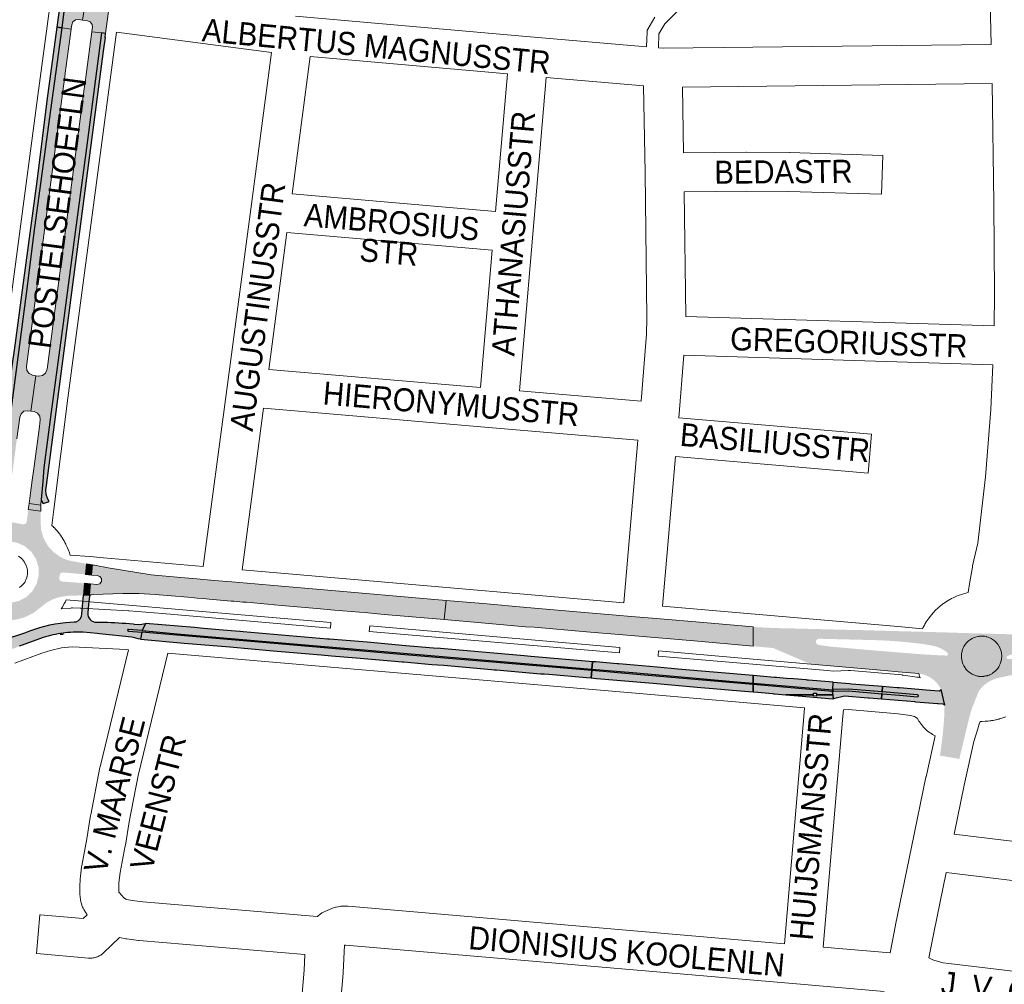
# Paper-space layout 'Layout1' of a CAD drawing. Header units: metres. Extents: x 123097 to 144122, y 392739 to 407589.
# Tile 260 of 510: x 132163 to 132492, y 397422 to 397744. Entities that reach past the tile are written whole.
import ezdxf
from ezdxf.enums import TextEntityAlignment as Align

# ---------------------------------------------------------------- set-up
doc = ezdxf.new("R2010")
doc.units = ezdxf.units.M
doc.header["$MEASUREMENT"] = 0
for name, color, linetype, lineweight in [('gs-anno-wegen algemeen tekst', 7, 'Continuous', 0), ('gs-knt-aanvullende hoofdweg', 7, 'Continuous', 0), ('gs-knt-paden', 7, 'Continuous', 0), ('gs-knt-wegen algemeen', 7, 'Continuous', 0), ('ir-ARC-asfalt-hoofdwegen-te inspecteren', 5, 'Continuous', 0), ('ir-ARC-fietspaden naastliggend- te inspecteren', 1, 'Continuous', 0)]:
    doc.layers.add(name, color=color, linetype=linetype, lineweight=lineweight)
doc.styles.add('Style-Arial', font='arial.ttf')

psp = doc.layouts.get("Layout1")

# ---------------------------------------------------------------- hatches: boundary and pattern name
at = {"layer": 'ir-ARC-asfalt-hoofdwegen-te inspecteren', "linetype": 'Continuous', "lineweight": 13}
for points in [[(132182.997, 397744.465), (132184.38, 397744.29), (132185.601, 397752.242), (132184.062, 397752.444), (132183.117, 397752.845), (132182.487, 397753.655), (132182.33, 397754.67), (132182.622, 397756.782), (132179.479, 397757.196), (132177.499, 397741.681), (132180.556, 397741.287), (132180.569, 397741.451), (132180.745, 397742.763), (132181.141, 397743.72), (132181.968, 397744.345)], [(132192.862, 397756.22), (132189.615, 397756.654), (132189.519, 397755.933), (132189.247, 397753.763), (132188.843, 397752.811), (132188.018, 397752.188), (132186.992, 397752.06), (132185.601, 397752.242), (132184.38, 397744.29), (132186, 397744.084), (132186.952, 397743.68), (132187.567, 397742.848), (132187.673, 397741.819), (132187.527, 397740.611), (132187.489, 397740.417), (132190.717, 397739.99), (132192.074, 397739.81), (132194.185, 397755.514), (132194.283, 397755.505), (132194.333, 397756.024)], [(132155.919, 397583.968), (132159.66, 397583.468), (132159.915, 397585.34), (132160.685, 397591.256), (132162.045, 397601.456), (132162.421, 397604.279), (132163.38, 397611.47), (132163.801, 397612.656), (132164.774, 397613.456), (132166.019, 397613.64), (132167.1, 397613.49), (132168.705, 397625.365), (132167.669, 397625.5), (132166.478, 397626.061), (132165.722, 397627.139), (132165.6, 397628.45), (132178.022, 397722.22), (132178.429, 397725.289), (132178.598, 397726.582), (132180.556, 397741.287), (132177.499, 397741.681), (132173.339, 397710.957), (132168.199, 397673.252), (132165.951, 397655.274), (132157.398, 397590.206), (132156.242, 397585.792)], [(132170.491, 397583.961), (132171.037, 397589.956), (132171.481, 397594.514), (132173.884, 397613.308), (132177.879, 397642.908), (132181.673, 397671.726), (132185.686, 397701.565), (132190.717, 397739.99), (132187.489, 397740.417), (132185.598, 397726.133), (132185.366, 397724.367), (132184.958, 397721.298), (132172.502, 397627.58), (132172.47, 397627.339), (132171.99, 397626.172), (132170.991, 397625.4), (132169.74, 397625.23), (132168.705, 397625.365), (132167.1, 397613.49), (132168.18, 397613.34), (132169.331, 397612.853), (132170.088, 397611.859), (132170.25, 397610.62), (132169.948, 397608.367), (132168.274, 397595.886), (132167.953, 397593.492), (132167.534, 397590.371), (132167.221, 397587.844), (132166.772, 397584.457), (132166.498, 397582.597), (132170.439, 397582.096)], [(132305.263, 397543.797), (132305.89, 397550.215), (132262.626, 397553.968), (132250.867, 397554.962), (132247.07, 397555.325), (132234.217, 397556.413), (132228.316, 397556.913), (132222.519, 397557.404), (132217.262, 397557.901), (132207.316, 397558.784), (132192.968, 397561.06), (132188.325, 397561.976), (132188.111, 397562.023), (132187.68, 397562.103), (132187.361, 397558.707), (132189.259, 397558.553), (132190.145, 397558.251), (132190.681, 397557.484), (132190.66, 397556.549), (132190.092, 397555.806), (132189.194, 397555.542), (132187.081, 397555.736), (132186.738, 397552.084), (132187.15, 397552.109), (132187.921, 397552.145), (132197.811, 397552.503), (132203.237, 397552.512), (132208.652, 397552.16), (132219.554, 397551.265), (132221.664, 397551.077), (132222.704, 397550.992), (132225.653, 397550.746), (132226.69, 397550.651), (132234.049, 397549.997), (132234.966, 397549.923), (132237.965, 397549.664), (132239.161, 397549.568), (132250.824, 397548.518), (132262.649, 397547.47), (132268.587, 397546.978), (132279.789, 397546.019), (132285.197, 397545.527)]]:
    psp.add_hatch(color=5, dxfattribs=at).paths.add_polyline_path(points, flags=0)
at = {"layer": 'ir-ARC-asfalt-hoofdwegen-te inspecteren', "linetype": 'Continuous', "lineweight": 13, "extrusion": (0, 0, -1)}
h = psp.add_hatch(color=5, dxfattribs=at)
h.paths.add_polyline_path([(-132158.87, 397543.559), (-132162.002, 397543.759), (-132165.036, 397544.568), (-132167.853, 397545.953), (-132170.345, 397547.861), (-132172.138, 397549.318), (-132174.146, 397550.459), (-132176.315, 397551.254), (-132179.255, 397551.734), (-132182.31, 397551.835), (-132184.699, 397551.963), (-132185.071, 397555.924), (-132183.208, 397556.081), (-132177.484, 397556.545), (-132176.858, 397556.814), (-132176.571, 397557.432), (-132176.58, 397557.64), (-132176.701, 397558.627), (-132177.033, 397559.31), (-132177.745, 397559.571), (-132183.471, 397559.069), (-132185.327, 397558.922), (-132185.68, 397562.473), (-132183.401, 397562.879), (-132183.091, 397562.954), (-132179.958, 397563.528), (-132178.38, 397564.057), (-132176.883, 397564.784), (-132174.602, 397566.428), (-132172.73, 397568.526), (-132171.353, 397570.977), (-132170.537, 397573.668), (-132170.32, 397576.471), (-132170.39, 397579.478), (-132170.4, 397579.605), (-132170.445, 397579.724), (-132170.444, 397580.038), (-132166.234, 397580.573), (-132165.713, 397576.437), (-132165.32, 397575.791), (-132164.583, 397575.625), (-132159.777, 397576.523), (-132159.101, 397576.866), (-132158.885, 397577.592), (-132159.393, 397581.45), (-132155.464, 397581.949), (-132155.357, 397581.474), (-132155.238, 397580.692), (-132154.873, 397579.052), (-132154.289, 397577.476), (-132153.069, 397575.344), (-132151.423, 397573.52), (-132149.427, 397572.088), (-132147.172, 397571.114), (-132143.157, 397570.172), (-132140.581, 397570.054), (-132139.556, 397570.088), (-132139.008, 397570.136), (-132138.004, 397565.833), (-132142.77, 397564.772), (-132143.411, 397564.346), (-132143.541, 397563.588), (-132143.326, 397562.661), (-132142.884, 397562.019), (-132142.111, 397561.92), (-132137.385, 397562.937), (-132136.481, 397559.062), (-132136.931, 397558.917), (-132137.617, 397558.675), (-132140.012, 397557.633), (-132142.168, 397556.158), (-132144.008, 397554.304), (-132145.466, 397552.137), (-132146.716, 397550.055), (-132148.263, 397548.183), (-132150.072, 397546.563), (-132152.787, 397544.988), (-132155.758, 397543.974)])
h.paths.add_polyline_path([(-132160.415, 397549.416), (-132163.157, 397550.045), (-132165.627, 397551.395), (-132167.637, 397553.364), (-132169.039, 397555.804), (-132169.726, 397558.533), (-132169.647, 397561.346), (-132168.825, 397564.022), (-132167.313, 397566.377), (-132165.223, 397568.238), (-132162.708, 397569.467), (-132159.955, 397569.973), (-132157.168, 397569.718), (-132154.552, 397568.722), (-132152.302, 397567.058), (-132150.582, 397564.849), (-132149.522, 397562.259), (-132149.199, 397559.479), (-132149.636, 397556.714), (-132150.802, 397554.17), (-132152.611, 397552.034), (-132154.936, 397550.449), (-132157.604, 397549.554)], flags=16)
at = {"layer": 'ir-ARC-asfalt-hoofdwegen-te inspecteren', "linetype": 'Continuous', "lineweight": 13}
for points in [[(132408.561, 397534.911), (132388.836, 397536.651), (132376.929, 397537.66), (132364.94, 397538.702), (132352.857, 397539.718), (132335.377, 397541.22), (132332.43, 397541.426), (132317.689, 397542.752), (132305.263, 397543.797), (132305.89, 397550.215), (132318.305, 397549.14), (132332.932, 397547.82), (132353.548, 397546.057), (132362.795, 397545.263), (132367.781, 397544.844), (132374.864, 397544.248), (132378.831, 397543.915), (132389.425, 397543.002), (132408.561, 397541.356)], [(132435.115, 397519.8), (132408.561, 397522.048), (132401.933, 397522.609), (132368.357, 397525.546), (132354.591, 397526.716), (132292.061, 397532.052), (132248.387, 397535.75), (132204.219, 397539.588), (132199.676, 397539.935), (132199.414, 397540.253), (132199.722, 397540.526), (132204.274, 397540.191), (132217.224, 397538.973), (132248.311, 397536.288), (132354.64, 397527.229), (132368.37, 397526.054), (132401.81, 397523.144), (132408.561, 397522.573), (132435.139, 397520.326)]]:
    psp.add_hatch(color=5, dxfattribs=at).paths.add_polyline_path(points)
at = {"layer": 'ir-ARC-asfalt-hoofdwegen-te inspecteren', "linetype": 'Continuous', "lineweight": 13, "extrusion": (0, 0, -1)}
h = psp.add_hatch(color=5, dxfattribs=at)
h.paths.add_polyline_path([(-132483.887, 397519.644, 0.1372089), (-132483.984, 397519.891, 0.1897362), (-132490.657, 397524.32), (-132494.029, 397525.055), (-132496.892, 397525.596, 0.0114519), (-132496.914, 397525.599), (-132502.093, 397526.243), (-132504.938, 397526.502), (-132505.461, 397526.537, 0.0229825), (-132514.474, 397526.82), (-132523.375, 397526.717), (-132535.745, 397526.557), (-132535.981, 397526.554), (-132543.583, 397526.461), (-132546.793, 397526.429), (-132558.503, 397523.547), (-132583.437, 397523.097), (-132583.463, 397523.257), (-132583.418, 397525.315), (-132565.78, 397525.851), (-132565.78, 397534.246), (-132566.459, 397534.233), (-132563.396, 397534.464, 0.0730793), (-132557.473, 397535.719), (-132557.083, 397535.868, -0.0519077), (-132553.209, 397536.863, -0.0348487), (-132544.819, 397537.822), (-132528.545, 397538.185), (-132510.09, 397538.553), (-132506.501, 397538.618), (-132503.523, 397538.663), (-132498.552, 397538.773), (-132478.703, 397539.302), (-132473.468, 397539.481), (-132468.631, 397539.616), (-132466.104, 397539.688), (-132452.645, 397540.039), (-132445.039, 397540.259), (-132441.275, 397540.353), (-132440.068, 397540.36), (-132422.813, 397540.81), (-132417.8, 397540.924, 0.009483), (-132409.453, 397541.283), (-132408.561, 397541.36), (-132408.561, 397541.356), (-132408.561, 397534.911), (-132388.836, 397536.651), (-132395.413, 397536.053), (-132408.902, 397534.854), (-132413.096, 397534.464), (-132415.124, 397534.286), (-132415.371, 397534.215), (-132415.43, 397534.198), (-132427.179, 397529.153), (-132427.491, 397529.063), (-132435.892, 397528.202), (-132444.132, 397527.479), (-132458.551, 397526.26), (-132463.75, 397525.851), (-132464.124, 397525.778), (-132464.496, 397525.694, 0.0470881), (-132466.946, 397524.848), (-132467.518, 397524.57), (-132468.325, 397524.031, 0.0977837), (-132471.007, 397521.118), (-132471.227, 397520.694, 0.1185069), (-132471.279, 397520.46), (-132472.457, 397515.202, 0.0987056), (-132472.498, 397515.019), (-132472.456, 397513.471), (-132472.388, 397510.918), (-132472.299, 397509.675, 0.0183333), (-132470.977, 397498.331), (-132477.459, 397497.191), (-132478.206, 397500.288), (-132478.715, 397502.471), (-132480.013, 397507.867), (-132480.906, 397511.468), (-132481.237, 397512.664), (-132481.584, 397513.773), (-132481.932, 397514.882), (-132482.017, 397514.876)])
h.paths.add_polyline_path([(-132566.547, 397524.438), (-132566.567, 397524.837), (-132565.817, 397524.874), (-132565.797, 397524.475)], flags=17)
h.paths.add_polyline_path([(-132578.128, 397524.218), (-132578.14, 397524.618), (-132577.39, 397524.642), (-132577.378, 397524.242)], flags=17)
h.paths.add_polyline_path([(-132535.628, 397530.239), (-132535.646, 397531.1, 0.3939062), (-132536.154, 397531.595), (-132558.642, 397531.134, 0.38833), (-132559.139, 397530.637), (-132559.133, 397529.939, 0.4009324), (-132558.631, 397529.456), (-132536.125, 397529.743, 0.3756508)], flags=17)
h.paths.add_polyline_path([(-132522.842, 397531.878, 0.4127414), (-132523.343, 397531.364), (-132523.338, 397530.395, 0.4274509), (-132522.819, 397529.901, 0.005465), (-132505.801, 397530.238), (-132505.027, 397530.24), (-132502.553, 397530.321), (-132502.752, 397532.3), (-132505.233, 397532.246)], flags=17)
h.paths.add_polyline_path([(-132493.722, 397530.607, 0.7692037), (-132493.503, 397531.561), (-132493.958, 397531.759, 0.1094205), (-132497.03, 397532.404), (-132498.265, 397532.383), (-132498.072, 397530.461)], flags=17)
h.paths.add_polyline_path([(-132430.284, 397535.365, 0.8696024), (-132430.566, 397537.393), (-132432.163, 397537.356), (-132450.59, 397536.892, 0.0209981), (-132464.553, 397535.717), (-132465.707, 397535.569), (-132468.06, 397535.15), (-132468.245, 397535.113, 0.1260791), (-132473.241, 397532.904), (-132473.558, 397532.584, 0.6712298), (-132473.174, 397531.755), (-132467.717, 397532.013), (-132465.321, 397532.159), (-132450.116, 397533.369), (-132435.166, 397534.693), (-132433.166, 397534.915), (-132431.945, 397535.088), (-132431.179, 397535.196)], flags=17)
h.paths.add_polyline_path([(-132562.63, 397524.568), (-132563.137, 397524.803), (-132562.645, 397525.068), (-132562.138, 397524.833)], flags=17)
for points in [[(-132435.467, 397519.822, 1.0424714), (-132435.445, 397520.409), (-132440.532, 397520.538), (-132451.644, 397519.603), (-132451.592, 397519.002), (-132440.46, 397519.958)], [(-132463.535, 397518.651, 0.9365305), (-132463.457, 397518.015), (-132451.592, 397519.002), (-132451.644, 397519.603)]]:
    psp.add_hatch(color=5, dxfattribs=at).paths.add_polyline_path(points)
at = {"layer": 'ir-ARC-fietspaden naastliggend- te inspecteren', "linetype": 'Continuous', "lineweight": 30}
for points in [[(132154.969, 397585.864), (132155.062, 397585.956), (132156.242, 397585.792), (132157.398, 397590.206), (132157.588, 397591.648), (132165.951, 397655.274), (132168.199, 397673.252), (132173.339, 397710.957), (132177.499, 397741.681), (132175.818, 397741.897), (132172.481, 397717.25), (132169.344, 397692.153), (132164.383, 397655.675), (132161.598, 397634.674), (132160.716, 397628.538), (132158.416, 397612.047), (132157.671, 397606.7), (132155.355, 397589.552), (132155.185, 397589.05), (132152.379, 397586.235)], [(132173.24, 397583.331), (132172.713, 397584.092), (132172.198, 397585.595), (132172.11, 397587.182), (132172.306, 397588.654), (132191.364, 397733.895), (132192.014, 397738.474), (132191.921, 397738.489), (132192.074, 397739.81), (132190.717, 397739.99), (132185.686, 397701.565), (132181.673, 397671.726), (132177.879, 397642.908), (132173.884, 397613.308), (132171.481, 397594.514), (132171.037, 397589.956), (132170.491, 397583.961), (132170.773, 397583.32), (132171.111, 397582.707), (132171.18, 397582.601)], [(132354.882, 397529.715), (132353.704, 397529.81), (132334.225, 397531.473), (132331.984, 397531.664), (132303.978, 397534.095), (132301.719, 397534.266), (132292.41, 397535.051), (132279.469, 397536.193), (132266.9, 397537.231), (132266.254, 397537.297), (132238.084, 397539.696), (132237.077, 397539.826), (132236.98, 397539.834), (132234.099, 397540.039), (132234.073, 397540.041), (132224.773, 397540.858), (132221.844, 397541.112), (132205.39, 397542.502), (132204.274, 397540.191), (132217.224, 397538.973), (132248.311, 397536.288), (132354.64, 397527.229)], [(132354.353, 397524.274), (132354.591, 397526.716), (132292.061, 397532.052), (132248.387, 397535.75), (132204.219, 397539.588), (132203.685, 397537.196), (132218.368, 397535.923), (132233.564, 397534.64), (132248.134, 397533.369), (132264.159, 397532.012), (132267.542, 397531.716), (132275.848, 397531.028), (132288.758, 397529.925), (132291.267, 397529.695), (132291.795, 397529.631), (132301.15, 397528.819), (132305.124, 397528.5), (132321.114, 397527.122), (132322.014, 397527.032), (132322.758, 397526.979), (132337.454, 397525.706), (132338.698, 397525.626), (132340.203, 397525.492), (132352.868, 397524.39)]]:
    psp.add_hatch(color=1, dxfattribs=at).paths.add_polyline_path(points, flags=0)
at = {"layer": 'ir-ARC-fietspaden naastliggend- te inspecteren', "linetype": 'Continuous', "lineweight": 30, "extrusion": (0, 0, -1)}
for points in [[(-132135.281, 397545.184), (-132136.001, 397546.996, 0.0758704), (-132140.542, 397544.522), (-132148.727, 397537.543, -1.0816008), (-132149.211, 397538.182), (-132146.821, 397539.967), (-132142.939, 397543.171, -0.1117268), (-132136.241, 397547.553), (-132136.805, 397548.971), (-132137.332, 397548.678), (-132137.602, 397549.165), (-132139.073, 397548.519), (-132140.145, 397547.895, 0.0484277), (-132143.323, 397545.47), (-132145.599, 397543.508, -0.0896213), (-132151.092, 397539.329), (-132151.091, 397539.326), (-132151.374, 397539.188, -0.0014393), (-132151.475, 397539.139), (-132151.765, 397538.998), (-132151.767, 397539.001, -0.0915973), (-132158.599, 397537.255), (-132165.121, 397539.347, 0.0710638), (-132178.655, 397542.877), (-132181.611, 397543.051), (-132182.209, 397543.078, -0.300886), (-132184.161, 397545.702), (-132184.699, 397551.963), (-132186.738, 397552.084), (-132187.15, 397552.109, -0.3912851), (-132186.693, 397551.6), (-132186.406, 397548.895), (-132186.16, 397546.003, -0.449525), (-132189.029, 397542.932), (-132190.235, 397542.956), (-132190.61, 397542.945), (-132190.61, 397542.945), (-132191.453, 397542.921, 0.0191588), (-132201.323, 397542.344), (-132201.323, 397542.341), (-132201.696, 397542.307), (-132203.484, 397542.143), (-132205.39, 397542.502), (-132204.274, 397540.191), (-132199.722, 397540.526, -0.9648217), (-132199.676, 397539.935), (-132204.219, 397539.588), (-132203.685, 397537.196), (-132202.939, 397537.408), (-132202.939, 397537.408), (-132202.217, 397537.612), (-132202.214, 397537.6), (-132200.87, 397537.932), (-132190.037, 397539.066), (-132190.037, 397539.066), (-132189.291, 397539.144), (-132189.291, 397539.142), (-132184.617, 397539.605, -0.0433943), (-132177.758, 397539.257), (-132177.816, 397538.863), (-132177.074, 397538.754), (-132177.016, 397539.147, 0.0023651), (-132177.387, 397539.204), (-132177.016, 397539.149), (-132177.016, 397539.147, -0.0433047), (-132170.364, 397537.499), (-132163.902, 397535.141), (-132163.902, 397535.143), (-132163.198, 397534.881), (-132163.201, 397534.875), (-132151.957, 397530.456), (-132151.608, 397530.319), (-132151.609, 397530.315), (-132150.724, 397529.957), (-132148.978, 397529.2, -0.0974731), (-132147.054, 397527.845), (-132146.366, 397527.105), (-132145.101, 397525.557), (-132142.635, 397527.759), (-132143.255, 397528.562, 0.0829458), (-132144.612, 397529.766), (-132146.813, 397531.422, -0.4722518), (-132147.262, 397536.05), (-132146.933, 397536.35), (-132146.656, 397536.603), (-132146.648, 397536.595), (-132139.503, 397542.736, -0.0375303), (-132137.706, 397544.012), (-132137.708, 397544.016), (-132137.056, 397544.386), (-132137.054, 397544.382, -0.0331193)], [(-132408.561, 397519.617), (-132408.561, 397522.048), (-132401.933, 397522.609), (-132368.357, 397525.546), (-132354.591, 397526.716), (-132354.353, 397524.274), (-132356.171, 397524.131), (-132357.673, 397523.999), (-132373.642, 397522.619), (-132375.158, 397522.482), (-132391.038, 397521.115), (-132395.179, 397520.765), (-132401.47, 397520.24)], [(-132435.448, 397517.27), (-132435.263, 397518.673), (-132429.669, 397518.673), (-132429.631, 397518.168), (-132428.633, 397518.244), (-132428.666, 397518.673), (-132419.445, 397518.673), (-132423.575, 397518.321), (-132435.19, 397517.274)]]:
    psp.add_hatch(color=1, dxfattribs=at).paths.add_polyline_path(points)
at = {"layer": 'ir-ARC-fietspaden naastliggend- te inspecteren', "linetype": 'Continuous', "lineweight": 30}
for points in [[(132408.561, 397522.573), (132401.81, 397523.144), (132368.37, 397526.054), (132354.64, 397527.229), (132354.882, 397529.715), (132355.998, 397529.624), (132363.135, 397529.004), (132363.662, 397528.971), (132376.481, 397527.868), (132381.117, 397527.461), (132383.367, 397527.264), (132408.561, 397525.06)], [(132435.139, 397520.326), (132408.561, 397522.573), (132408.561, 397525.06), (132408.561, 397525.06), (132412.13, 397524.748), (132414.479, 397524.542), (132415.64, 397524.441), (132415.64, 397524.435), (132416.014, 397524.408), (132416.388, 397524.381), (132416.388, 397524.381), (132419.739, 397524.14), (132422.002, 397523.971), (132426.259, 397523.618), (132426.633, 397523.587), (132427.006, 397523.556), (132435.344, 397522.864)], [(132419.445, 397518.673), (132415.78, 397518.986), (132415.406, 397519.018), (132415.032, 397519.051), (132410.094, 397519.489), (132408.602, 397519.613), (132408.561, 397519.617), (132408.561, 397522.048), (132435.115, 397519.8), (132435.263, 397518.673), (132429.669, 397518.673), (132429.707, 397519.166), (132428.709, 397519.242), (132428.666, 397518.673)], [(132435.445, 397520.409, 1.0424714), (132435.467, 397519.822), (132440.46, 397519.958), (132451.592, 397519.002), (132451.437, 397517.157), (132447.323, 397517.503), (132446.949, 397517.535), (132446.949, 397517.533), (132439.113, 397518.161), (132435.45, 397517.27), (132435.448, 397517.27), (132435.115, 397519.8), (132435.139, 397520.326), (132435.344, 397522.864), (132440.704, 397522.416), (132440.704, 397522.415), (132441.452, 397522.355), (132441.452, 397522.355), (132451.805, 397521.518), (132451.644, 397519.603), (132440.532, 397520.538)], [(132463.457, 397518.015, 0.9365305), (132463.535, 397518.651), (132451.696, 397519.599), (132451.644, 397519.603), (132451.805, 397521.518), (132454.101, 397521.326), (132456.704, 397521.107), (132456.704, 397521.107), (132457.452, 397521.045), (132457.452, 397521.046), (132463.879, 397520.531), (132466.384, 397520.323), (132470.72, 397519.957, 0.4363586), (132471.279, 397520.46), (132472.457, 397515.202, 0.2920371), (132472.028, 397515.486), (132470.396, 397515.62, 0.1821038), (132470.22, 397515.634), (132462.915, 397516.234), (132462.541, 397516.265), (132462.541, 397516.264), (132451.437, 397517.157), (132451.592, 397519.002), (132451.73, 397518.99), (132457.444, 397518.5), (132457.461, 397518.514)]]:
    psp.add_hatch(color=1, dxfattribs=at).paths.add_polyline_path(points)

# ---------------------------------------------------------------- linework, layer by layer
at = {"layer": 'gs-knt-aanvullende hoofdweg', "color": 7, "linetype": 'Continuous', "flags": 128}
for points in [[(132174.153, 397575.287), (132174.243, 397575.207), (132174.635, 397574.811), (132174.699, 397574.746), (132174.822, 397574.621), (132174.886, 397574.556), (132175.007, 397574.43), (132175.09, 397574.342), (132175.209, 397574.213), (132175.25, 397574.169), (132175.368, 397574.04), (132175.431, 397573.971), (132175.511, 397573.881), (132175.524, 397573.866), (132175.547, 397573.841), (132175.645, 397573.728), (132175.759, 397573.595), (132175.78, 397573.571), (132175.893, 397573.438), (132175.971, 397573.345), (132176.082, 397573.21), (132176.137, 397573.142), (132176.247, 397573.005), (132176.31, 397572.926), (132176.417, 397572.789), (132176.47, 397572.72), (132176.576, 397572.581), (132176.648, 397572.485), (132176.752, 397572.344), (132176.772, 397572.316), (132176.875, 397572.175), (132176.965, 397572.049), (132177.066, 397571.906), (132177.113, 397571.837), (132177.212, 397571.692), (132177.252, 397571.633), (132177.349, 397571.488), (132177.414, 397571.388), (132177.51, 397571.241), (132177.561, 397571.161), (132177.654, 397571.013), (132177.685, 397570.963), (132177.777, 397570.814), (132177.846, 397570.7), (132177.935, 397570.55), (132177.965, 397570.499), (132178.053, 397570.348), (132178.1, 397570.265), (132178.186, 397570.113), (132178.261, 397569.978), (132178.344, 397569.824), (132178.362, 397569.791), (132178.444, 397569.637), (132178.497, 397569.534), (132178.578, 397569.378), (132178.612, 397569.31), (132178.634, 397569.267), (132178.69, 397569.154), (132178.733, 397569.067), (132178.809, 397568.91), (132179.254, 397568.008), (132179.556, 397567.268), (132179.572, 397567.228), (132179.784, 397566.71), (132179.881, 397566.448), (132180.017, 397566.073), (132180.134, 397565.692), (132180.216, 397565.395), (132180.219, 397565.384), (132186.813, 397564.861), (132186.867, 397564.856), (132191.339, 397564.501), (132191.399, 397564.496), (132224.725, 397561.585)], [(132163.314, 397554.553), (132163.566, 397554.739), (132163.585, 397554.754), (132163.649, 397554.809), (132163.701, 397554.854), (132163.762, 397554.908), (132163.824, 397554.965), (132163.885, 397555.022), (132163.935, 397555.069), (132163.994, 397555.128), (132164.064, 397555.198), (132164.826, 397555.979), (132165.138, 397556.446), (132165.341, 397556.829), (132165.565, 397557.361), (132165.741, 397557.91), (132165.867, 397558.473), (132165.925, 397558.91), (132165.931, 397558.962), (132165.972, 397559.9), (132165.937, 397560.388), (132165.875, 397560.749), (132165.795, 397561.181), (132165.749, 397561.338), (132165.664, 397561.555), (132165.394, 397562.141), (132165.269, 397562.409), (132165.247, 397562.453), (132165.244, 397562.46), (132165.234, 397562.479), (132164.968, 397562.961), (132164.648, 397563.443), (132164.29, 397563.897), (132164.254, 397563.936), (132164.188, 397564.008), (132164.13, 397564.069), (132164.083, 397564.119), (132164.043, 397564.161), (132164.025, 397564.179), (132163.955, 397564.249), (132163.895, 397564.307), (132163.856, 397564.344), (132163.794, 397564.4), (132163.732, 397564.456), (132163.669, 397564.512), (132163.607, 397564.565), (132163.542, 397564.618), (132163.477, 397564.672), (132163.421, 397564.716), (132163.009, 397565.033)], [(132237.709, 397560.452), (132275.165, 397557.183), (132365.259, 397549.414)], [(132378.231, 397548.291), (132458.282, 397541.333), (132458.288, 397541.333), (132465.172, 397540.742), (132465.317, 397541.046), (132465.459, 397541.33), (132465.789, 397541.956), (132465.812, 397542), (132465.932, 397542.216), (132465.973, 397542.284), (132465.999, 397542.328), (132466.087, 397542.471), (132466.432, 397543.016), (132467.041, 397543.942), (132468.164, 397545.418), (132468.863, 397546.211), (132469.407, 397546.794), (132470.372, 397547.703), (132470.682, 397547.989), (132470.763, 397548.059), (132471.008, 397548.258), (132471.989, 397549.021), (132472.222, 397549.205), (132473.772, 397550.223), (132474.315, 397550.516), (132474.471, 397550.608), (132474.834, 397550.797), (132475.403, 397551.105), (132476.569, 397551.624), (132477.104, 397551.846), (132478.14, 397552.204), (132478.514, 397552.328), (132478.86, 397552.44), (132480.366, 397552.81)], [(132267.384, 397542.785), (132229.575, 397546.084), (132229.572, 397546.084), (132185.625, 397549.888), (132185.599, 397549.89), (132178.934, 397550.418), (132178.805, 397550.15), (132178.613, 397549.777), (132178.26, 397549.126), (132178.139, 397548.916), (132177.975, 397548.633), (132177.505, 397547.875), (132177.183, 397547.415)], [(132363.965, 397534.45), (132280.355, 397541.66)], [(132484.153, 397524.808), (132484.601, 397524.783), (132484.604, 397524.783), (132484.607, 397524.782), (132484.892, 397524.773), (132485.053, 397524.78), (132485.5, 397524.798), (132485.653, 397524.813), (132485.797, 397524.829), (132486.367, 397524.934), (132486.487, 397524.961), (132486.554, 397524.976), (132486.681, 397525.01), (132486.789, 397525.041), (132486.87, 397525.065), (132487.367, 397525.239), (132487.405, 397525.253), (132487.571, 397525.326), (132487.598, 397525.337), (132487.832, 397525.447), (132488.092, 397525.58), (132488.503, 397525.818), (132488.516, 397525.826), (132488.549, 397525.849), (132488.999, 397526.167), (132489.01, 397526.175), (132489.471, 397526.567), (132489.477, 397526.572), (132489.887, 397526.988), (132489.895, 397526.997), (132490.28, 397527.464), (132490.621, 397527.964), (132490.904, 397528.471), (132490.915, 397528.492), (132490.922, 397528.506), (132491.163, 397529.044), (132491.33, 397529.531), (132491.372, 397529.667), (132491.5, 397530.188), (132491.503, 397530.203), (132491.507, 397530.224), (132491.582, 397530.715), (132491.599, 397530.851), (132491.629, 397531.321), (132491.632, 397531.379), (132491.633, 397531.405), (132491.633, 397531.428), (132491.623, 397531.726), (132491.549, 397532.533), (132491.51, 397532.747), (132491.429, 397533.13), (132491.406, 397533.225), (132491.235, 397533.78), (132491.006, 397534.34), (132490.741, 397534.853), (132490.727, 397534.877), (132490.714, 397534.899), (132490.421, 397535.361), (132490.409, 397535.378), (132490.403, 397535.388), (132490.393, 397535.402), (132490.056, 397535.842), (132490.04, 397535.861), (132490.034, 397535.868), (132490.027, 397535.877), (132489.646, 397536.292), (132489.626, 397536.313), (132489.181, 397536.718), (132489.177, 397536.721), (132488.701, 397537.084), (132488.695, 397537.088), (132488.69, 397537.091), (132488.184, 397537.409), (132488.155, 397537.425), (132487.644, 397537.685), (132487.083, 397537.912), (132487.073, 397537.915), (132486.52, 397538.083), (132486.512, 397538.086), (132486.504, 397538.088), (132485.858, 397538.218), (132485.338, 397538.279), (132485.335, 397538.279), (132485.245, 397538.283), (132485.029, 397538.285), (132485.01, 397538.285), (132484.933, 397538.281), (132484.221, 397538.228), (132483.892, 397538.181), (132483.601, 397538.124), (132482.881, 397537.946), (132482.407, 397537.774), (132481.745, 397537.454), (132480.91, 397536.931), (132480.564, 397536.662), (132479.983, 397536.094), (132479.462, 397535.449), (132479.006, 397534.772), (132478.897, 397534.558), (132478.774, 397534.297), (132478.46, 397533.474), (132478.421, 397533.348), (132478.359, 397533.118), (132478.276, 397532.741), (132478.233, 397532.469), (132478.188, 397532.129), (132478.173, 397531.866), (132478.172, 397531.828), (132478.16, 397531.523), (132478.16, 397531.517), (132478.168, 397531.323), (132478.172, 397531.22), (132478.172, 397531.217), (132478.188, 397530.891), (132478.27, 397530.3), (132478.397, 397529.747), (132478.404, 397529.719), (132478.408, 397529.703), (132478.511, 397529.385), (132478.631, 397529.046), (132478.819, 397528.602), (132478.984, 397528.29), (132479.401, 397527.612), (132479.498, 397527.479), (132479.79, 397527.104), (132480.076, 397526.799), (132480.349, 397526.539), (132480.621, 397526.293), (132481.098, 397525.934), (132481.402, 397525.736), (132481.752, 397525.551), (132482.029, 397525.409), (132482.596, 397525.171), (132482.988, 397525.045), (132483.442, 397524.927), (132483.917, 397524.842), (132484.129, 397524.811), (132484.153, 397524.808)], [(132464.358, 397524.355), (132464.173, 397524.878), (132464.074, 397525.176), (132463.988, 397525.478), (132463.911, 397525.772), (132457.017, 397526.367), (132456.998, 397526.368), (132456.99, 397526.369), (132452.404, 397526.763), (132403.404, 397530.977), (132376.935, 397533.317)], [(132492.963, 397511.298), (132492.387, 397511.075), (132491.685, 397510.836), (132491.316, 397510.716), (132491.014, 397510.627), (132490.948, 397510.608), (132490.771, 397510.557), (132490.625, 397510.51), (132490.535, 397510.49), (132490.142, 397510.389), (132489.812, 397510.314), (132489.534, 397510.251), (132488.821, 397510.097), (132488.22, 397510.005), (132488.021, 397509.973), (132487.661, 397509.924), (132486.989, 397509.838), (132486.498, 397509.811), (132486.322, 397509.799), (132486.151, 397509.792), (132485.142, 397509.736), (132484.438, 397509.757)]]:
    psp.add_lwpolyline(points, dxfattribs=at)
at = {"layer": 'gs-knt-paden', "color": 7, "linetype": 'Continuous', "flags": 128}
for points in [[(132383.542, 397747.596), (132378.981, 397743.047), (132377.053, 397739.684), (132376.856, 397735.008)], [(132372.847, 397735.351), (132373.057, 397740.343), (132373.063, 397740.438), (132373.074, 397740.534), (132373.089, 397740.629), (132373.109, 397740.723), (132373.134, 397740.816), (132373.163, 397740.908), (132373.196, 397740.998), (132373.234, 397741.087), (132373.275, 397741.173), (132373.321, 397741.258), (132375.627, 397745.28)]]:
    psp.add_lwpolyline(points, dxfattribs=at)
at = {"layer": 'gs-knt-wegen algemeen', "color": 7, "linetype": 'Continuous', "flags": 128}
for points in [[(132488.155, 397736.139), (132487.599, 397759.996), (132486.682, 397790.675), (132486.375, 397796.503), (132485.902, 397802.455), (132485.884, 397802.68), (132484.744, 397817.035), (132483.663, 397826.829), (132482.49, 397835.439)], [(132157.312, 397627.366), (132169.226, 397717.443), (132169.228, 397717.46), (132173.59, 397749.769), (132176.489, 397772.285)], [(132255.544, 397745.599), (132333.99, 397738.679), (132372.847, 397735.351)], [(132195.724, 397740.271), (132179.418, 397617.813), (132174.763, 397580.565), (132174.153, 397575.287)], [(132247.528, 397733.514), (132195.724, 397740.271)], [(132376.856, 397735.008), (132378.549, 397734.863), (132488.155, 397736.139)], [(132224.725, 397561.585), (132232.819, 397622.409), (132240.594, 397681.092), (132247.528, 397733.514)], [(132260.473, 397732.094), (132254.396, 397686.143)], [(132326.387, 397726.279), (132260.473, 397732.094)], [(132322.458, 397680.334), (132326.387, 397726.279)], [(132339.357, 397725.151), (132334.876, 397672.739), (132330.391, 397620.283)], [(132371.901, 397722.364), (132339.357, 397725.151)], [(132488.405, 397723.121), (132384.931, 397721.917)], [(132489.055, 397642.01), (132489.211, 397652.684), (132489.005, 397683.14), (132488.405, 397723.121)], [(132371.094, 397616.798), (132372.902, 397639.229), (132372.999, 397644.751), (132372.403, 397693.227), (132371.901, 397722.364)], [(132384.931, 397721.917), (132385.31, 397699.905)], [(132385.502, 397686.887), (132386.014, 397645.217)], [(132254.396, 397686.143), (132322.458, 397680.334)], [(132252.685, 397673.222), (132246.621, 397627.456)], [(132321.349, 397667.361), (132252.685, 397673.222)], [(132317.418, 397621.394), (132321.349, 397667.361)], [(132386.014, 397645.217), (132489.055, 397642.01)], [(132385.398, 397632.21), (132383.715, 397611.318)], [(132488.67, 397628.996), (132385.398, 397632.21)], [(132246.621, 397627.456), (132317.418, 397621.394)], [(132480.366, 397552.81), (132480.973, 397556.375), (132480.977, 397556.4), (132481.843, 397561.379), (132481.877, 397561.558), (132481.916, 397561.736), (132483.692, 397569.385), (132486.227, 397591.556), (132488.004, 397614.064), (132488.67, 397628.996)], [(132330.391, 397620.283), (132371.094, 397616.798)], [(132244.906, 397614.536), (132237.709, 397560.452)], [(132370.009, 397603.823), (132322.795, 397607.866), (132244.906, 397614.536)], [(132365.259, 397549.414), (132370.009, 397603.823)], [(132382.6, 397598.346), (132378.231, 397548.291)], [(132177.183, 397547.415), (132180.425, 397547.664), (132180.72, 397547.68), (132181.015, 397547.682), (132183.592, 397547.645), (132183.859, 397547.636), (132199.775, 397546.753), (132199.973, 397546.739), (132211.052, 397545.784), (132267.224, 397540.932), (132267.384, 397542.785)], [(132280.355, 397541.66), (132280.196, 397539.82), (132363.815, 397532.7), (132363.965, 397534.45)], [(132199.751, 397533.69), (132198.954, 397533.759), (132183.272, 397534.629), (132181.124, 397534.659), (132178.253, 397534.44), (132177.382, 397534.325), (132173.602, 397533.498), (132170.763, 397532.568), (132161.735, 397529.224)], [(132185.902, 397445.074), (132184.804, 397446.834), (132184.656, 397447.083), (132184.519, 397447.338), (132184.394, 397447.6), (132184.281, 397447.867), (132184.179, 397448.138), (132184.09, 397448.414), (132183.906, 397449.029), (132183.827, 397449.318), (132183.761, 397449.611), (132183.709, 397449.907), (132183.67, 397450.204), (132183.481, 397451.975), (132183.458, 397452.234), (132183.446, 397452.493), (132183.445, 397452.753), (132183.472, 397454.775), (132183.476, 397454.954), (132183.541, 397456.542), (132183.556, 397456.781), (132183.578, 397457.018), (132184.034, 397460.991), (132184.067, 397461.234), (132184.108, 397461.475), (132185.839, 397470.498), (132187.064, 397478.309), (132187.106, 397478.548), (132190.181, 397494.284), (132190.244, 397494.572), (132199.751, 397533.69)], [(132212.875, 397532.558), (132202.931, 397491.641), (132199.908, 397476.171), (132198.684, 397468.371), (132198.647, 397468.154), (132196.942, 397459.263), (132196.541, 397455.771), (132196.489, 397454.511), (132196.469, 397452.969), (132196.499, 397452.687), (132196.687, 397452.385), (132197.634, 397451.361), (132198.171, 397450.71)], [(132425.75, 397514.329), (132369.191, 397519.175), (132272.597, 397527.399), (132272.589, 397527.4), (132212.875, 397532.558)], [(132376.935, 397533.317), (132376.787, 397531.592), (132433.445, 397526.738), (132435.302, 397526.581), (132440.39, 397526.735), (132440.638, 397526.738), (132440.886, 397526.731), (132441.133, 397526.715), (132458.309, 397525.268), (132458.481, 397525.249), (132458.626, 397525.233), (132458.654, 397525.23), (132463.252, 397524.594), (132463.487, 397524.557), (132463.721, 397524.511), (132463.953, 397524.457), (132464.358, 397524.355)], [(132418.966, 397435.406), (132425.584, 397512.683), (132425.593, 397512.784), (132425.75, 397514.329)], [(132438.769, 397513.66), (132438.552, 397511.521), (132431.938, 397434.291)], [(132469.369, 397504.909), (132469.168, 397505.001), (132468.926, 397505.124), (132468.69, 397505.257), (132468.46, 397505.4), (132468.236, 397505.552), (132466.857, 397506.53), (132466.605, 397506.718), (132466.363, 397506.917), (132466.13, 397507.129), (132465.908, 397507.351), (132465.697, 397507.583), (132465.498, 397507.826), (132464.147, 397509.551), (132463.957, 397509.806), (132463.78, 397510.07), (132463.326, 397510.782), (132462.813, 397511.207), (132462.423, 397511.415), (132461.114, 397511.745), (132457.042, 397512.308), (132440.411, 397513.71), (132438.769, 397513.66)], [(132484.438, 397509.757), (132484.017, 397508.463), (132483.626, 397507.229), (132482.281, 397502.998), (132482.28, 397502.995), (132482.279, 397502.992)], [(132454.371, 397432.361), (132456.124, 397441.561), (132456.143, 397441.657), (132461.507, 397467.669), (132466.315, 397491.098), (132466.336, 397491.195), (132469.369, 397504.909)], [(132482.279, 397502.992), (132479.059, 397488.432), (132475.684, 397471.985), (132511.452, 397467.728)], [(132509.914, 397454.8), (132473.051, 397459.186), (132468.905, 397439.075), (132467.293, 397430.62)], [(132198.171, 397450.71), (132198.175, 397450.707)], [(132198.171, 397450.71), (132198.175, 397450.707)], [(132198.175, 397450.707), (132198.75, 397450.381), (132198.867, 397450.315), (132199.128, 397450.226), (132200.973, 397449.901), (132204.54, 397449.448)], [(132204.54, 397449.448), (132262.824, 397444.488), (132262.872, 397444.528), (132263.919, 397445.354), (132264.144, 397445.523), (132264.376, 397445.683), (132264.615, 397445.833), (132264.861, 397445.972), (132265.112, 397446.101), (132265.368, 397446.218), (132267.662, 397447.209), (132267.957, 397447.328), (132268.258, 397447.433), (132268.563, 397447.522), (132268.872, 397447.597), (132269.185, 397447.656), (132270.501, 397447.873), (132270.742, 397447.908), (132270.985, 397447.935), (132271.229, 397447.952), (132271.473, 397447.959), (132272.52, 397447.973), (132272.735, 397447.973), (132272.95, 397447.965), (132273.165, 397447.95), (132418.966, 397435.406)], [(132452.367, 397419.466), (132424.339, 397421.876), (132272.371, 397434.95), (132272.136, 397434.947), (132272.092, 397434.94), (132271.901, 397434.857), (132271.454, 397425.794), (132271.438, 397425.559), (132263.611, 397334.279), (132259.951, 397286.696), (132309.048, 397274.035), (132428.441, 397245.616), (132432.868, 397244.817)], [(132431.938, 397434.291), (132454.371, 397432.361)], [(132467.293, 397430.62), (132468.603, 397430.036), (132469.303, 397429.811), (132472.063, 397429.036), (132473.926, 397428.721), (132515.873, 397423.735)]]:
    psp.add_lwpolyline(points, dxfattribs=at)
for points in [[(132385.31, 397699.905), (132406.17, 397700.138), (132406.304, 397700.138), (132420.558, 397700.005), (132420.695, 397700.002), (132451.846, 397699.056, -0.3855331), (132451.855, 397699.046)], [(132451.855, 397699.046), (132451.461, 397686.051, -0.3855331), (132451.451, 397686.042), (132420.368, 397686.986), (132406.249, 397687.118), (132385.502, 397686.887)], [(132383.715, 397611.318), (132448.144, 397605.767, -0.3840453), (132448.153, 397605.757), (132447.037, 397592.804, -0.3840437), (132447.027, 397592.795), (132382.6, 397598.346)], [(132250.636, 397335.363), (132258.456, 397426.554), (132258.713, 397431.771), (132203.301, 397436.486), (132203.032, 397436.515), (132199.177, 397437.005), (132198.869, 397437.052), (132196.763, 397437.422), (132191.39, 397432.35), (132191.164, 397432.146), (132190.928, 397431.953), (132190.684, 397431.771), (132190.431, 397431.6), (132190.171, 397431.442), (132189.903, 397431.296), (132189.629, 397431.163), (132189.35, 397431.043), (132189.064, 397430.936), (132188.774, 397430.842), (132188.48, 397430.762), (132188.183, 397430.696), (132187.883, 397430.644), (132187.581, 397430.606), (132187.277, 397430.583), (132186.972, 397430.573), (132186.668, 397430.578), (132186.364, 397430.597), (132169.038, 397432.086, -0.3840485), (132169.029, 397432.096), (132170.143, 397445.049, -0.3840478), (132170.153, 397445.058), (132184.572, 397443.819), (132185.902, 397445.074)]]:
    psp.add_lwpolyline(points, format="xyb", dxfattribs=at)
at = {"layer": 'ir-ARC-asfalt-hoofdwegen-te inspecteren', "color": 5, "linetype": 'Continuous', "lineweight": 13}
for points in [[(132182.997, 397744.465), (132184.38, 397744.29), (132185.601, 397752.242), (132184.062, 397752.444), (132183.117, 397752.845), (132182.487, 397753.655), (132182.33, 397754.67), (132182.622, 397756.782), (132179.479, 397757.196), (132177.499, 397741.681), (132180.556, 397741.287), (132180.569, 397741.451), (132180.745, 397742.763), (132181.141, 397743.72), (132181.968, 397744.345)], [(132305.263, 397543.797), (132305.89, 397550.215), (132262.626, 397553.968), (132250.867, 397554.962), (132247.07, 397555.325), (132234.217, 397556.413), (132228.316, 397556.913), (132222.519, 397557.404), (132217.262, 397557.901), (132207.316, 397558.784), (132192.968, 397561.06), (132188.325, 397561.976), (132188.111, 397562.023), (132187.68, 397562.103), (132187.361, 397558.707), (132189.259, 397558.553), (132190.145, 397558.251), (132190.681, 397557.484), (132190.66, 397556.549), (132190.092, 397555.806), (132189.194, 397555.542), (132187.081, 397555.736), (132186.738, 397552.084), (132187.15, 397552.109), (132187.921, 397552.145), (132197.811, 397552.503), (132203.237, 397552.512), (132208.652, 397552.16), (132219.554, 397551.265), (132221.664, 397551.077), (132222.704, 397550.992), (132225.653, 397550.746), (132226.69, 397550.651), (132234.049, 397549.997), (132234.966, 397549.923), (132237.965, 397549.664), (132239.161, 397549.568), (132250.824, 397548.518), (132262.649, 397547.47), (132268.587, 397546.978), (132279.789, 397546.019), (132285.197, 397545.527)], [(132408.561, 397541.356), (132389.425, 397543.002), (132378.831, 397543.915), (132374.864, 397544.248), (132367.781, 397544.844), (132362.795, 397545.263), (132353.548, 397546.057), (132332.932, 397547.82), (132318.305, 397549.14), (132305.89, 397550.215), (132305.263, 397543.797), (132317.689, 397542.752), (132332.43, 397541.426), (132335.377, 397541.22), (132352.857, 397539.718), (132364.94, 397538.702), (132376.929, 397537.66), (132388.836, 397536.651), (132408.561, 397534.911)], [(132435.115, 397519.8), (132435.139, 397520.326), (132408.561, 397522.573), (132401.81, 397523.144), (132368.37, 397526.054), (132354.64, 397527.229), (132248.311, 397536.288), (132217.224, 397538.973), (132204.274, 397540.191), (132199.722, 397540.526), (132199.414, 397540.253), (132199.676, 397539.935), (132204.219, 397539.588), (132248.387, 397535.75), (132292.061, 397532.052), (132354.591, 397526.716), (132368.357, 397525.546), (132401.933, 397522.609), (132408.561, 397522.048)]]:
    psp.add_lwpolyline(points, close=True, dxfattribs=at)
at = {"layer": 'ir-ARC-asfalt-hoofdwegen-te inspecteren', "color": 5, "linetype": 'Continuous', "lineweight": 13, "flags": 128}
for points in [[(132192.862, 397756.22), (132189.615, 397756.654), (132189.519, 397755.933), (132189.247, 397753.763), (132188.843, 397752.811), (132188.018, 397752.188), (132186.992, 397752.06), (132185.601, 397752.242), (132184.38, 397744.29), (132186, 397744.084), (132186.952, 397743.68), (132187.567, 397742.848), (132187.673, 397741.819), (132187.527, 397740.611), (132187.489, 397740.417), (132190.717, 397739.99), (132192.074, 397739.81), (132194.185, 397755.514), (132194.283, 397755.505), (132194.333, 397756.024)], [(132170.491, 397583.961), (132171.037, 397589.956), (132171.481, 397594.514), (132173.884, 397613.308), (132177.879, 397642.908), (132181.673, 397671.726), (132185.686, 397701.565), (132190.717, 397739.99), (132187.489, 397740.417), (132185.598, 397726.133), (132185.366, 397724.367), (132184.958, 397721.298), (132172.502, 397627.58), (132172.47, 397627.339), (132171.99, 397626.172), (132170.991, 397625.4), (132169.74, 397625.23), (132168.705, 397625.365), (132167.1, 397613.49), (132168.18, 397613.34), (132169.331, 397612.853), (132170.088, 397611.859), (132170.25, 397610.62), (132169.948, 397608.367), (132168.274, 397595.886), (132167.953, 397593.492), (132167.534, 397590.371), (132167.221, 397587.844), (132166.772, 397584.457), (132166.498, 397582.597), (132170.439, 397582.096)], [(132166.234, 397580.573), (132170.444, 397580.038), (132170.439, 397582.096), (132166.498, 397582.597)], [(132185.327, 397558.922), (132187.361, 397558.707), (132187.68, 397562.103), (132185.68, 397562.473)], [(132187.081, 397555.736), (132185.071, 397555.924), (132184.699, 397551.963), (132186.738, 397552.084)]]:
    psp.add_lwpolyline(points, close=True, dxfattribs=at)
psp.add_lwpolyline([(132162.421, 397604.279), (132163.38, 397611.47), (132163.801, 397612.656), (132164.774, 397613.456), (132166.019, 397613.64), (132167.1, 397613.49), (132168.705, 397625.365), (132167.669, 397625.5), (132166.478, 397626.061), (132165.722, 397627.139), (132165.6, 397628.45), (132178.022, 397722.22), (132178.429, 397725.289), (132178.598, 397726.582), (132180.556, 397741.287), (132177.499, 397741.681), (132173.339, 397710.957), (132168.199, 397673.252), (132165.951, 397655.274), (132157.398, 397590.206)], dxfattribs=at)
at = {"layer": 'ir-ARC-asfalt-hoofdwegen-te inspecteren', "color": 5, "linetype": 'Continuous', "lineweight": 13}
for points in [[(132435.467, 397519.822, -1.0424714), (132435.445, 397520.409), (132440.532, 397520.538), (132451.644, 397519.603), (132451.592, 397519.002), (132440.46, 397519.958)], [(132463.535, 397518.651, -0.9365305), (132463.457, 397518.015), (132451.592, 397519.002), (132451.644, 397519.603)]]:
    psp.add_lwpolyline(points, format="xyb", close=True, dxfattribs=at)
for points in [[(132166.234, 397580.573), (132170.444, 397580.038), (132166.498, 397582.597), (132170.439, 397582.096)], [(132185.327, 397558.922), (132187.361, 397558.707), (132185.68, 397562.473), (132187.68, 397562.103)]]:
    psp.add_solid(points, dxfattribs=at)
at = {"layer": 'ir-ARC-asfalt-hoofdwegen-te inspecteren', "color": 5, "linetype": 'Continuous', "lineweight": 13, "extrusion": (0, 0, -1)}
psp.add_solid([(-132187.081, 397555.736), (-132185.071, 397555.924), (-132186.738, 397552.084), (-132184.699, 397551.963)], dxfattribs=at)
at = {"layer": 'ir-ARC-fietspaden naastliggend- te inspecteren', "color": 1, "linetype": 'Continuous', "lineweight": 30}
for points in [[(132175.818, 397741.897), (132177.499, 397741.681), (132179.479, 397757.196), (132177.918, 397757.402)], [(132154.969, 397585.864), (132155.062, 397585.956), (132156.242, 397585.792), (132157.398, 397590.206), (132157.588, 397591.648), (132165.951, 397655.274), (132168.199, 397673.252), (132173.339, 397710.957), (132177.499, 397741.681), (132175.818, 397741.897), (132172.481, 397717.25), (132169.344, 397692.153), (132164.383, 397655.675), (132161.598, 397634.674), (132160.716, 397628.538), (132158.416, 397612.047), (132157.671, 397606.7), (132155.355, 397589.552), (132155.185, 397589.05), (132152.379, 397586.235)], [(132173.24, 397583.331), (132172.713, 397584.092), (132172.198, 397585.595), (132172.11, 397587.182), (132172.306, 397588.654), (132191.364, 397733.895), (132192.014, 397738.474), (132191.921, 397738.489), (132192.074, 397739.81), (132190.717, 397739.99), (132185.686, 397701.565), (132181.673, 397671.726), (132177.879, 397642.908), (132173.884, 397613.308), (132171.481, 397594.514), (132171.037, 397589.956), (132170.491, 397583.961), (132170.773, 397583.32), (132171.111, 397582.707), (132171.18, 397582.601)], [(132354.882, 397529.715), (132353.704, 397529.81), (132334.225, 397531.473), (132331.984, 397531.664), (132303.978, 397534.095), (132301.719, 397534.266), (132292.41, 397535.051), (132279.469, 397536.193), (132266.9, 397537.231), (132266.254, 397537.297), (132238.084, 397539.696), (132237.077, 397539.826), (132236.98, 397539.834), (132234.099, 397540.039), (132234.073, 397540.041), (132224.773, 397540.858), (132221.844, 397541.112), (132205.39, 397542.502), (132204.274, 397540.191), (132217.224, 397538.973), (132248.311, 397536.288), (132354.64, 397527.229)], [(132354.353, 397524.274), (132354.591, 397526.716), (132292.061, 397532.052), (132248.387, 397535.75), (132204.219, 397539.588), (132203.685, 397537.196), (132218.368, 397535.923), (132233.564, 397534.64), (132248.134, 397533.369), (132264.159, 397532.012), (132267.542, 397531.716), (132275.848, 397531.028), (132288.758, 397529.925), (132291.267, 397529.695), (132291.795, 397529.631), (132301.15, 397528.819), (132305.124, 397528.5), (132321.114, 397527.122), (132322.014, 397527.032), (132322.758, 397526.979), (132337.454, 397525.706), (132338.698, 397525.626), (132340.203, 397525.492), (132352.868, 397524.39)], [(132408.561, 397525.06), (132383.367, 397527.264), (132381.117, 397527.461), (132376.481, 397527.868), (132363.662, 397528.971), (132363.135, 397529.004), (132355.998, 397529.624), (132354.882, 397529.715), (132354.64, 397527.229), (132368.37, 397526.054), (132401.81, 397523.144), (132408.561, 397522.573)], [(132408.561, 397522.048), (132401.933, 397522.609), (132368.357, 397525.546), (132354.591, 397526.716), (132354.353, 397524.274), (132356.171, 397524.131), (132357.673, 397523.999), (132373.642, 397522.619), (132375.158, 397522.482), (132391.038, 397521.115), (132395.179, 397520.765), (132401.47, 397520.24), (132408.561, 397519.617)], [(132414.479, 397524.542), (132412.13, 397524.748), (132408.561, 397525.06), (132408.561, 397525.06), (132408.561, 397522.573), (132435.139, 397520.326), (132435.344, 397522.864), (132427.006, 397523.556), (132426.633, 397523.587), (132426.259, 397523.618), (132422.002, 397523.971), (132419.739, 397524.14), (132416.388, 397524.381), (132416.388, 397524.381), (132416.014, 397524.408), (132415.64, 397524.435), (132415.64, 397524.441)], [(132435.115, 397519.8), (132408.561, 397522.048), (132408.561, 397519.617), (132408.602, 397519.613), (132410.094, 397519.489), (132415.032, 397519.051), (132415.406, 397519.018), (132415.78, 397518.986), (132419.445, 397518.673), (132428.666, 397518.673), (132428.709, 397519.242), (132429.707, 397519.166), (132429.669, 397518.673), (132435.263, 397518.673)], [(132429.631, 397518.168), (132428.633, 397518.244), (132428.666, 397518.673), (132419.445, 397518.673), (132423.575, 397518.321), (132435.19, 397517.274), (132435.448, 397517.27), (132435.263, 397518.673), (132429.669, 397518.673)]]:
    psp.add_lwpolyline(points, close=True, dxfattribs=at)
psp.add_lwpolyline([(132158.599, 397537.255), (132165.121, 397539.347, -0.0710638), (132178.655, 397542.877), (132181.611, 397543.051), (132182.209, 397543.078, 0.300886), (132184.161, 397545.702), (132184.699, 397551.963), (132186.738, 397552.084), (132187.15, 397552.109, 0.3912851), (132186.693, 397551.6), (132186.406, 397548.895), (132186.16, 397546.003, 0.449525), (132189.029, 397542.932), (132190.235, 397542.956), (132190.61, 397542.945), (132190.61, 397542.945), (132191.453, 397542.921, -0.0191588), (132201.323, 397542.344), (132201.323, 397542.341), (132201.696, 397542.307), (132203.484, 397542.143), (132205.39, 397542.502), (132204.274, 397540.191), (132199.722, 397540.526, 0.9648217), (132199.676, 397539.935), (132204.219, 397539.588), (132203.685, 397537.196), (132202.939, 397537.408), (132202.939, 397537.408), (132202.217, 397537.612), (132202.214, 397537.6), (132200.87, 397537.932), (132190.037, 397539.066), (132190.037, 397539.066), (132189.291, 397539.144), (132189.291, 397539.142), (132184.617, 397539.605, 0.0433943), (132177.758, 397539.257), (132177.816, 397538.863), (132177.074, 397538.754), (132177.016, 397539.147, -0.0023651), (132177.387, 397539.204), (132177.016, 397539.149), (132177.016, 397539.147, 0.0433047), (132170.364, 397537.499), (132163.902, 397535.141), (132163.902, 397535.143), (132163.198, 397534.881)], format="xyb", dxfattribs=at)
for points in [[(132435.445, 397520.409, 1.0424714), (132435.467, 397519.822), (132440.46, 397519.958), (132451.592, 397519.002), (132451.437, 397517.157), (132447.323, 397517.503), (132446.949, 397517.535), (132446.949, 397517.533), (132439.113, 397518.161), (132435.45, 397517.27), (132435.448, 397517.27), (132435.115, 397519.8), (132435.139, 397520.326), (132435.344, 397522.864), (132440.704, 397522.416), (132440.704, 397522.415), (132441.452, 397522.355), (132441.452, 397522.355), (132451.805, 397521.518), (132451.644, 397519.603), (132440.532, 397520.538)], [(132463.457, 397518.015, 0.9365305), (132463.535, 397518.651), (132451.696, 397519.599), (132451.644, 397519.603), (132451.805, 397521.518), (132454.101, 397521.326), (132456.704, 397521.107), (132456.704, 397521.107), (132457.452, 397521.045), (132457.452, 397521.046), (132463.879, 397520.531), (132466.384, 397520.323), (132470.72, 397519.957, 0.4363586), (132471.279, 397520.46), (132472.457, 397515.202, 0.2920371), (132472.028, 397515.486), (132470.396, 397515.62, 0.1821038), (132470.22, 397515.634), (132462.915, 397516.234), (132462.541, 397516.265), (132462.541, 397516.264), (132451.437, 397517.157), (132451.592, 397519.002), (132451.73, 397518.99), (132457.444, 397518.5), (132457.461, 397518.514)]]:
    psp.add_lwpolyline(points, format="xyb", close=True, dxfattribs=at)
psp.add_solid([(132175.818, 397741.897), (132177.499, 397741.681), (132177.918, 397757.402), (132179.479, 397757.196)], dxfattribs=at)

# ---------------------------------------------------------------- texts
at = {"layer": 'gs-anno-wegen algemeen tekst', "color": 7, "style": 'Style-Arial', "width": 0.909091}
for s, rotation, p in [('POSTELSEHOEFLN', 82.4493, (132175.887, 397679.891)), ('ATHANASIUSSTR', 85.1355, (132328.359, 397672.933)), ('BEDASTR', 0.42018, (132418.667, 397693.581)), ('AUGUSTINUSSTR', 82.4557, (132242.886, 397648.479)), ('AMBROSIUS', 355.164, (132287.719, 397676.765)), ('STR', 355.164, (132286.785, 397666.727)), ('GREGORIUSSTR', 358.2063, (132440.522, 397636.539)), ('HIERONYMUSSTR', 355.1184, (132307.576, 397615.963)), ('BASILIUSSTR', 355.0032, (132415.857, 397603.013)), ('HUIJSMANSSTR', 85.0494, (132427.851, 397474.531)), ('V. MAARSE', 75.5746, (132195.033, 397485.167)), ('VEENSTR', 75.5746, (132209.618, 397482.676)), ('DIONISIUS KOOLENLN', 354.9628, (132366.308, 397432.823)), ('J. V. GES', 353.21298, (132492.81, 397419.924))]:
    psp.add_text(s, height=7.7, rotation=rotation, dxfattribs=at).set_placement(p, align=Align.MIDDLE_CENTER)
at = {"layer": 'gs-anno-wegen algemeen tekst', "color": 7, "insert": (132282.599, 397735.482), "char_height": 7.7, "attachment_point": 5, "rotation": 354.5488, "line_spacing_factor": 0.6, "style": 'Style-Arial'}
psp.add_mtext('\\H1x;\\W0.909091;ALBERTUS MAGNUSSTR^J', dxfattribs=at)

doc.saveas('drawing.dxf')
